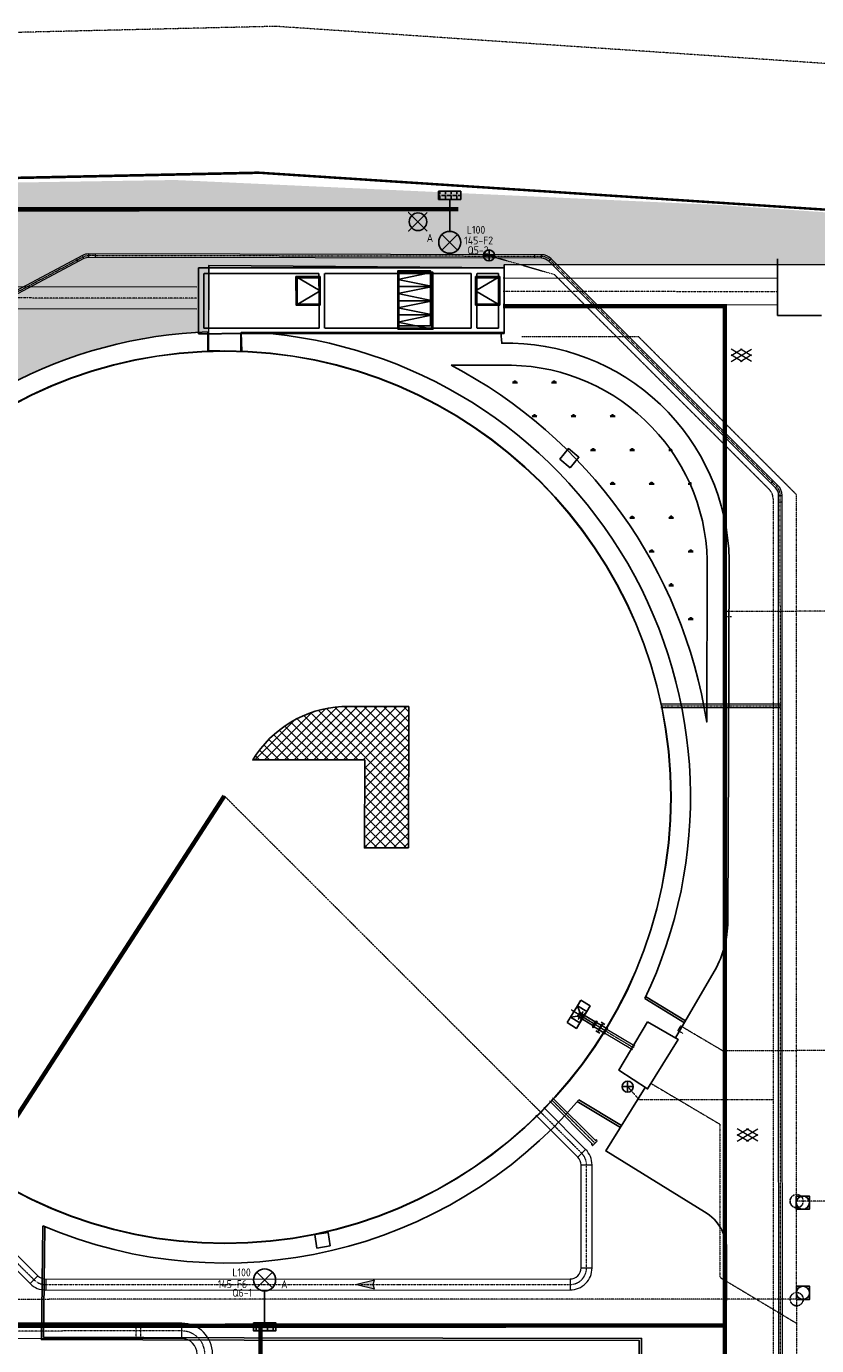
# Model space of a CAD drawing. Header units: metres. Extents: x -270273 to 328371, y -146885 to 591473.
# Tile 322 of 473: x -62144 to -26161, y 452883 to 512927. Entities that reach past the tile are written whole.
import ezdxf
from ezdxf.enums import TextEntityAlignment as Align
from ezdxf.lldxf.tags import DXFTag

# ---------------------------------------------------------------- set-up
doc = ezdxf.new("R2010")
doc.units = ezdxf.units.M
doc.header["$PDMODE"] = 1
for name, pattern in [('DASHED', [19.049999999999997, 12.7, -6.35]), ('GRENS', [1, 0.5, -0.25, 0, -0.25]), ('RI-AWZI_PROCESLEIDING', [18.450000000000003, 6, -1.8, 1.75, -1.8, 1.75, -1.8, 1.75, -1.8]), ('RI-AWZI_SLIBLEIDING', [11, 5, -3, 0, -3]), ('RI-AWZI_TERREINRIOLERING', [19.8, 6, -1.8, 2.4, -1.8, 1.8, -1.8, 2.4, -1.8]), ('STIPPELFIJN', [0.375, 0.25, -0.125]), ('Tauw_HIDDEN3', [2.8, 2, -0.8]), ('Tauw_L_Center3', [4.338, 2.66, -0.556, 0.556, -0.5660000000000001])]:
    doc.linetypes.add(name, pattern=pattern)
doc.layers.get('0').update_dxf_attribs({"color": 151})
for name, color, linetype, lineweight in [('B-CO-BC-BETONVORM-G', 50, 'Continuous', 18), ('B-XX-KG-KADASTRAAL-G', 2, 'GRENS', 18), ('B-XX-RI-AWZI_PROCESLEIDING-G', 30, 'RI-AWZI_PROCESLEIDING', 18), ('B-XX-RI-AWZI_SLIBLEIDING-G', 40, 'RI-AWZI_SLIBLEIDING', 18), ('B-XX-RI-AWZI_TERREINRIOLERING-G', 211, 'RI-AWZI_TERREINRIOLERING', 18), ('B-XX-VH-BETONPLAAT-V', 253, 'Continuous', 18), ('B-XX-VH-VERHARDING-V', 253, 'Continuous', 18)]:
    doc.layers.add(name, color=color, linetype=linetype, lineweight=lineweight)
for name, color, linetype in [('B-ME-IE-VERLICHTING-G', 253, 'Continuous'), ('B-ME-RI-PUT-G', 253, 'Continuous'), ('B-ME-WA-HYDRANT-G', 253, 'Continuous'), ('B-XX-GR-KRUIDEN-G', 98, 'Continuous'), ('B-XX-OG-BEBOUWING-G', 1, 'Continuous'), ('B-XX-VH-KANTVERHARDING-G', 253, 'Continuous'), ('B-XX-VH-KANTVERHARDING-GN', 60, 'STIPPELFIJN'), ('Iv-status-nieuw', 170, 'Continuous'), ('ME_N_D_EB00----drijflaagafvoergoot~-_-----', 135, 'Continuous'), ('ME_N_D_EB00----sparing~-_-----', 135, 'Continuous'), ('ME_N_N_-B00----drijflaagafvoergoot~C_-----', 135, 'Tauw_L_Center3'), ('ZU_N_A_EB00----VLAKLUIK1om~-_-----', 7, 'Continuous'), ('ZU_N_A_EB00----VLAKLUIK~-_-----', 7, 'Continuous'), ('ZU_N_A_EB00--E-BETON~-_-----', 7, 'Continuous'), ('ZU_N_H_EB00--E-BETON~-_-----', 7, 'Tauw_HIDDEN3')]:
    doc.layers.add(name, color=color, linetype=linetype)
doc.layers.add('B-XX-KL-ELEKTRA-G_HDSR', color=190, linetype='HDSR_Elektra', transparency=0.5)
doc.styles.add('BURO-018', font='Isocp.shx', dxfattribs={"height": 360})
doc.styles.get("Standard").update_dxf_attribs({"font": 'iv-font.shx'})
tags = doc.linetypes.add('HDSR_Elektra', pattern='A,25,-2,["E",Standard,S=1.5,R=0,X=0,Y=-0.75],-4', length=31).pattern_tags.tags
tags[6] = DXFTag(74, 10)

# ---------------------------------------------------------------- blocks, each defined once
blk = doc.blocks.new('ASFALT')
at = {"layer": 'B-XX-VH-VERHARDING-V', "color": 251}
for p, q in [((0.04242424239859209, 0.2800000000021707), (-0.4666666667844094, -0.02545454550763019)), ((-0.4666666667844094, 0.0254545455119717), (0.04242424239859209, -0.2799999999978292)), ((0.4666666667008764, -0.02545454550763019), (-0.04242424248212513, 0.2800000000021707)), ((-0.04242424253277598, -0.2799999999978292), (0.4666666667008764, 0.0254545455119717))]:
    blk.add_line(p, q, dxfattribs=at)
for points in [[(0.4666666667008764, -0.2799999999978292), (-0.4666666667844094, 0.2800000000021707)], [(-0.4666666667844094, -0.2799999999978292), (0.4666666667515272, 0.2800000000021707)]]:
    blk.add_lwpolyline(points, dxfattribs=at)
blk = doc.blocks.new('A$C5A8F6FD9')
at = {"layer": 'ZU_N_A_EB00----VLAKLUIK1om~-_-----', "flags": 128}
for points in [[(4279.999999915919, 2154.852378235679), (3219.99999989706, 2154.852378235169), (3219.999999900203, 3414.852378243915), (4279.999999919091, 3414.852378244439), (4279.999999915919, 2154.852378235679)], [(11419.9999999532, 2154.852378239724), (12479.99999991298, 2154.852378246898), (12479.999999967, 3414.852378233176), (11419.99999994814, 3414.8523782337), (11419.9999999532, 2154.852378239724)]]:
    blk.add_lwpolyline(points, dxfattribs=at)
at = {"layer": 'ZU_N_A_EB00----VLAKLUIK~-_-----', "flags": 128}
for points in [[(4299.99999988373, 2134.852378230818), (3199.999999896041, 2134.852378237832), (3199.999999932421, 3434.85237824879), (4299.99999992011, 3434.852378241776)], [(11399.99999992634, 2134.852378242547), (12499.99999991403, 2134.852378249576), (12499.99999993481, 3434.852378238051), (11399.99999994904, 3434.852378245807)]]:
    blk.add_lwpolyline(points, close=True, dxfattribs=at)
for points in [[(3199.999999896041, 2134.852378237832), (4299.99999990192, 2784.85237823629), (3199.999999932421, 3434.85237824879)], [(12499.99999991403, 2134.852378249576), (11399.99999996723, 2784.852378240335), (12499.99999993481, 3434.852378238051)]]:
    blk.add_lwpolyline(points, dxfattribs=at)
at = {"layer": 'ZU_N_A_EB00--E-BETON~-_-----'}
for p, q in [((-1250.000000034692, 834.8523782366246), (-1250.000000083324, 3834.852378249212)), ((-750.0000000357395, 3834.852378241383), (-1250.000000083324, 3834.852378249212)), ((12699.99999991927, 3834.852378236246), (749.9999999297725, 3834.852378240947)), ((12699.99999996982, 834.8523782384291), (12699.99999991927, 3834.852378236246)), ((-750.0000000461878, 834.8523782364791), (-1250.000000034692, 834.8523782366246)), ((749.9999999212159, 834.8523782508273), (12699.99999996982, 834.8523782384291))]:
    blk.add_line(p, q, dxfattribs=at)
at = {"layer": 'ZU_N_H_EB00--E-BETON~-_-----'}
for p, q in [((749.9999999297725, 3834.852378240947), (-750.0000000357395, 3834.852378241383)), ((-1000.000000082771, 1084.852378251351), (-1000.00000004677, 3584.85237823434)), ((-750.0000000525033, 3584.852378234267), (-1000.00000004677, 3584.85237823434)), ((749.9999999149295, 3584.85237824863), (-750.0000000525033, 3584.852378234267)), ((4249.999999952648, 3584.852378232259), (749.9999999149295, 3584.85237824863)), ((4249.999999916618, 1084.852378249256), (4249.999999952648, 3584.852378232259)), ((4499.999999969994, 1084.8523782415), (4499.999999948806, 3584.852378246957)), ((11199.99999993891, 3584.852378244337), (4499.999999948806, 3584.852378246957)), ((11199.99999996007, 1084.85237823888), (11199.99999993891, 3584.852378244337)), ((11449.99999995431, 1084.852378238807), (11449.99999993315, 3584.852378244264)), ((12449.99999996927, 3584.85237823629), (11449.99999993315, 3584.852378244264)), ((12449.99999993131, 1084.852378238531), (12449.99999996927, 3584.85237823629)), ((-750.000000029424, 1084.85237824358), (-1000.000000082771, 1084.852378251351)), ((749.9999999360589, 1084.852378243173), (-750.000000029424, 1084.85237824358)), ((749.9999999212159, 834.8523782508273), (-750.0000000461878, 834.8523782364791)), ((4249.999999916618, 1084.852378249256), (749.9999999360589, 1084.852378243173)), ((4499.999999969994, 1084.8523782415), (11199.99999996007, 1084.85237823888)), ((12449.99999993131, 1084.852378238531), (11449.99999995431, 1084.852378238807))]:
    blk.add_line(p, q, dxfattribs=at)
at = {"layer": 'ZU_N_H_EB00--E-BETON~-_-----', "flags": 128}
for points in [[(4249.999999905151, 2184.8523782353), (3249.999999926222, 2184.852378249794), (3249.999999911, 3384.852378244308), (4249.999999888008, 3384.852378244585), (4249.999999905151, 2184.8523782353)], [(11449.999999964, 2184.852378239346), (12449.99999994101, 2184.852378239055), (12449.99999995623, 3384.852378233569), (11449.99999992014, 3384.852378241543), (11449.999999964, 2184.852378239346)]]:
    blk.add_lwpolyline(points, dxfattribs=at)
blk = doc.blocks.new('zuhydrt1')
for p, q in [((-0.5, 0), (0.5, 0)), ((0, -0.5), (0, 0.5035136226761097))]:
    blk.add_line(p, q)
at = {"color": 15}
blk.add_line((0, -0.5), (0, -0.5), dxfattribs=at)
blk.add_line((0, -0.5), (0, -0.5), dxfattribs=at)
blk.add_circle((0, 0), 0.5)
blk = doc.blocks.new('E00525')
at = {"linetype": 'ByBlock'}
h = blk.add_hatch(dxfattribs=at)
h.set_pattern_fill('ANGLE', color=0, scale=0.18438609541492, style=0)
h.set_pattern_definition([(360, (-37.67331033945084, -34.01927211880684), (5.551115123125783e-17, 1.287936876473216), [0.9366813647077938, -0.3512555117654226]), (90, (-37.67331033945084, -34.01927211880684), (-1.287936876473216, 1.387778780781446e-16), [0.9366813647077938, -0.3512555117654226])])
edge = h.paths.add_edge_path()
edge.add_line((-2.522521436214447, 2.863310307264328), (2.522521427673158, 2.863310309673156))
edge.add_line((2.522521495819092, 2.863310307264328), (2.522521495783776, 1.000000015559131))
edge.add_line((2.522521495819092, 1.000000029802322), (-2.522521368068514, 1.000000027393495))
edge.add_line((-2.522521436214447, 1), (-2.522521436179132, 2.863310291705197))
h = blk.add_hatch(color=0, dxfattribs=at)
edge = h.paths.add_edge_path()
edge.add_line((-2.522521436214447, 2.863310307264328), (2.522521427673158, 2.863310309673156))
edge.add_line((2.522521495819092, 2.863310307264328), (2.522521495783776, 1.000000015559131))
edge.add_line((2.522521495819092, 1.000000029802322), (-2.522521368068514, 1.000000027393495))
edge.add_line((-2.522521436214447, 1), (-2.522521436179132, 2.863310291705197))
at = {"color": 0, "linetype": 'ByBlock'}
for p, q in [((-1.767766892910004, 14.38605433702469), (1.767767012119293, 10.85052046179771)), ((1.767766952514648, 14.38605433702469), (-1.767766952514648, 10.85052043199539)), ((5.960464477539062e-08, 10.0973382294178), (1.192092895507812e-07, 2.863310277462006))]:
    blk.add_line(p, q, dxfattribs=at)
blk.add_lwpolyline([(-2.522521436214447, 2.863310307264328), (2.522521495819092, 2.863310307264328), (2.522521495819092, 1.000000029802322), (-2.522521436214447, 1)], close=True, dxfattribs=at)
blk.add_circle((0, 12.61828738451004), 2.500000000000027, dxfattribs=at)
at = {"color": 0, "linetype": 'ByBlock', "style": 'BURO-018'}
for tag, p in [('E_GKAST', (5.960464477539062e-08, 20.61828738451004)), ('E_GROEP', (5.960464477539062e-08, 17.61828738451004)), ('E_SGROEP', (4.500000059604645, 17.61828738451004)), ('E_ARMCODE', (0, 12.61828738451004)), ('E_SLET', (4.500000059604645, 11.61828738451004))]:
    blk.add_attdef(tag, text='', height=1.8, dxfattribs=at).set_placement(p, align=Align.MIDDLE)
blk = doc.blocks.new('FNZ200')
for p, q in [((-170.0000000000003, 20), (169.9999999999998, 20)), ((-170.0000000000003, 20), (-170.0000000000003, 3)), ((-170.0000000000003, 3), (169.9999999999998, 3)), ((-118.5000000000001, 9.094947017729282e-13), (118.5, -9.094947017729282e-13)), ((-111.0000000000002, 40), (-111.0000000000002, 20)), ((110.9999999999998, 40), (110.9999999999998, 20)), ((169.9999999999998, 20), (169.9999999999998, 3))]:
    blk.add_line(p, q)
blk.add_point((0, 0))
blk = doc.blocks.new('FNW200')
for p, q in [((-170, 25.49999999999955), (170, 25.49999999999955)), ((-170, 5.499999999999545), (-170, 25.49999999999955)), ((170, 5.499999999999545), (-170, 5.499999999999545)), ((-130, 0), (130, 0)), ((170, 25.49999999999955), (170, 5.499999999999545))]:
    blk.add_line(p, q)
blk.add_point((0, 0))
blk = doc.blocks.new('drijflaagafvoergoot top')
blk.add_line((-140.0000000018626, 2.58150976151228e-08), (-140.0000000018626, 2.58150976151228e-08))
at = {"layer": 'ME_N_D_EB00----drijflaagafvoergoot~-_-----'}
for p, q in [((-239.999999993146, 100.0000000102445), (-499.99999998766, 300.0000000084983)), ((1.501757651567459e-08, 300.0000000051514), (-40.00000000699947, 100.0000000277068)), ((-40.00000000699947, 100.0000000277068), (575.2539842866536, 99.99999989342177)), ((575.2539842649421, 110.9999999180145), (575.2539843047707, -111.0000001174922)), ((640.8829512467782, 114.9999998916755), (899.3829512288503, 114.9999999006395)), ((899.382951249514, -170.0000001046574), (899.3829512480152, 169.9999998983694)), ((899.3829512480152, 169.9999998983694), (919.3829512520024, 169.9999998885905)), ((919.3829512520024, 169.9999998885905), (919.3829512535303, -170.0000001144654)), ((919.3829512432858, 114.9999999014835), (1177.882951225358, 114.9999999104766)), ((-239.9999999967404, -99.99999997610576), (-500.0000000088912, -299.9999999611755)), ((-40.00000001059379, -99.99999995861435), (575.2539842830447, -100.0000000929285)), ((-40.00000001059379, -99.99999995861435), (-2.413024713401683, -300.0000000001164)), ((899.3829512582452, -115.0000001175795), (640.882951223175, -115.0000000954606)), ((919.3829512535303, -170.0000001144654), (899.382951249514, -170.0000001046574)), ((1177.882951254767, -115.0000001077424), (919.3829512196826, -115.0000000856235))]:
    blk.add_line(p, q, dxfattribs=at)
for points in [[(-500.0000000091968, 600.000000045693), (-499.99999998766, 300.0000000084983), (1.501757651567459e-08, 300.0000000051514), (-6.490154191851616e-09, 600.000000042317)], [(-499.99999998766, 300.0000000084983), (-500.0000000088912, -299.9999999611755), (-6.199115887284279e-09, -299.9999999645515), (1.501757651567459e-08, 300.0000000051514)], [(-239.999999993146, 100.0000000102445), (-239.9999999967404, -99.99999997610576), (-40.00000001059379, -99.99999995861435), (-40.00000000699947, 100.0000000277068)], [(-499.9999999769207, -599.9999999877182), (-500.0000000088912, -299.9999999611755), (-6.199115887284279e-09, -299.9999999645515), (2.575688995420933e-08, -599.9999999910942)]]:
    blk.add_lwpolyline(points, close=True, dxfattribs=at)
blk.add_circle((-140.0000000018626, 2.58150976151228e-08), 100.0000000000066, dxfattribs=at)
blk.add_point((909.3829512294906, -8.716597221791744e-08), dxfattribs=at)
at = {"layer": 'ME_N_D_EB00----sparing~-_-----'}
for p, q in [((815.3829512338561, 224.9999999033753), (1015.382951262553, 224.9999998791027)), ((815.3829512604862, -225.0000001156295), (1015.382951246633, -225.0000000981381))]:
    blk.add_line(p, q, dxfattribs=at)
at = {"layer": 'ME_N_N_-B00----drijflaagafvoergoot~C_-----'}
for p, q in [((-648.6578470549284, 1.656007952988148e-08), (1203.313179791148, -1.151347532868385e-07)), ((-139.9999999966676, 216.9303563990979), (-140.0000000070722, -216.9303563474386))]:
    blk.add_line(p, q, dxfattribs=at)
at = {"layer": 'ME_N_D_EB00----drijflaagafvoergoot~-_-----'}
for name, p, rotation in [('FNZ200', (615.3829512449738, -9.743962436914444e-08), 90), ('FNW200', (615.3829512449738, -9.743962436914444e-08), 270), ('FNW200', (1203.382951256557, -1.186563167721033e-07), 90)]:
    blk.add_blockref(name, p, dxfattribs=dict(at, rotation=rotation))
blk = doc.blocks.new('zustrmr')
at = {"color": 0}
blk.add_line((1, 0.2400001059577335), (0, 0), dxfattribs=at)
for p, q in [((0, 0), (1, -0.2399998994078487)), ((0.9199999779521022, 0), (1, 0.2400001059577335)), ((1, -0.2399998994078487), (0.9199999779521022, 0))]:
    blk.add_line(p, q)
for points in [[(0, 0), (1, 0.2400001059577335), (0.9199999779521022, 0)], [(0, 0), (1, -0.2399998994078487), (0.9199999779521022, 0)]]:
    blk.add_solid(points, dxfattribs=at)

msp = doc.modelspace()

# ---------------------------------------------------------------- hatches: boundary and pattern name
at = {"layer": 'B-XX-GR-KRUIDEN-G'}
h = msp.add_hatch(dxfattribs=at)
h.set_pattern_fill('SWAMP', color=256, scale=200, angle=-97.45749169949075, style=0)
h.set_pattern_definition([(0.01238424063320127, (-169787.0595620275, 422764.2241633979), (2539.049028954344, 4399.948907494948), [635.0000000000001, -4445.000000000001]), (90.01238424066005, (-169469.5595694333, 422764.2927898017), (-2540.950852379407, 4398.850886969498), [317.4999999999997, -8481.31999999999]), (90.01238424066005, (-169390.1835712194, 422764.3099464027), (-2540.950852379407, 4398.850886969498), [253.9999999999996, -8544.81999999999]), (90.01238424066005, (-169548.9355676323, 422764.2756329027), (-2540.950852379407, 4398.850886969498), [253.9999999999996, -8544.81999999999]), (60.01238424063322, (-169310.8095732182, 422764.3271028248), (-2540.943014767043, 4398.855414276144), [203.2, -4876.799999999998]), (120.0123842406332, (-169628.3095657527, 422764.2584764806), (-5079.992043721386, -1.093493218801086), [203.2, -4876.799999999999])])
edge = h.paths.add_edge_path()
edge.add_line((36170.94723890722, 467983.6184151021), (38807.23304910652, 461086.9411572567))
edge.add_line((38807.23304906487, 461086.9411573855), (38810.36242278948, 446608.8710755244))
edge.add_line((38810.3624226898, 446608.871075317), (36139.87863974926, 446617.0471326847))
edge.add_line((36139.87863980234, 446617.047132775), (36139.38631151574, 448894.8075424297))
edge.add_arc((26136.18173389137, 449088.8049301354), 10005.08554730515, -1.11102779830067, 90.28114677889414)
edge.add_line((26087.08760675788, 459093.770026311), (-20270.51535558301, 459143.9755043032))
edge.add_arc((-20265.53716805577, 463740.6221771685), 4596.649368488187, -137.9370366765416, -90.06205154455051, ccw=False)
edge.add_arc((-19672.55065602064, 464275.7307481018), 5395.38223125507, 181.6170689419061, 222.0629633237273, ccw=False)
edge.add_line((-25065.78419022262, 464123.4761338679), (-24911.48920627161, 502084.5462004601))
edge.add_line((-24911.48920626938, 502084.5462004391), (-40389.59604465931, 502066.3385709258))
edge.add_line((-40389.5960445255, 502066.3385708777), (-40389.56794678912, 501936.3441741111))
edge.add_line((-40389.56794688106, 501936.3441741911), (-53833.13093728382, 502045.9770113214))
edge.add_line((-53833.13093723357, 502045.9770111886), (-53832.47926138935, 499030.9938360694))
edge.add_arc((-53104.96681760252, 477843.0609733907), 21200.41917875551, 91.9665449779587, 195.541667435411)
edge.add_line((-73530.2107655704, 472162.6399483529), (-85297.54906490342, 472187.7090946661))
edge.add_arc((-105694.949947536, 477855.2396373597), 21170.14088801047, -15.52824643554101, -5.12163447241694)
edge.add_line((-84609.33235938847, 475965.3729371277), (-84426.19738995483, 476009.7958698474))
edge.add_line((-84426.19738987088, 476009.7958697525), (-84404.1655589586, 479488.601588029))
edge.add_line((-84404.16555905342, 479488.6015881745), (-84592.44236162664, 479546.1088815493))
edge.add_arc((-105694.9499413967, 477855.2396367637), 21170.14088188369, 4.581120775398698, 40.16416305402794)
edge.add_line((-89516.73684558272, 491509.5534602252), (-88685.44054015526, 492457.8708256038))
edge.add_line((-88685.44054016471, 492457.8708255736), (-91129.86769643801, 494858.1815119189))
edge.add_line((-91129.86769638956, 494858.1815119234), (-91980.78461362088, 493982.7482578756))
edge.add_arc((-105694.9499408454, 477855.2396375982), 21170.14088095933, 49.62353804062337, 84.87836552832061)
edge.add_line((-103805.0832415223, 498940.8572187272), (-103849.5061743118, 499123.9921882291))
edge.add_line((-103849.5061742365, 499123.9921882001), (-107328.3118926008, 499146.0240191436))
edge.add_line((-107328.3118926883, 499146.0240191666), (-107385.8191861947, 498957.74721644))
edge.add_arc((-105694.9499411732, 477855.2396368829), 21170.14088165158, 94.5811207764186, 174.6931623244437)
edge.add_line((-126774.3485619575, 479813.2536147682), (-126963.3386385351, 479758.1356125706))
edge.add_line((-126963.3386384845, 479758.1356125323), (-126970.871311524, 478568.7335190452))
edge.add_line((-126970.8713115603, 478568.7335190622), (-131112.6748876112, 478567.8382857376))
edge.add_arc((-151816.1218418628, 482872.4158289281), 21146.20778322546, -11.74536935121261, -5.3448393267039)
edge.add_line((-130761.8555578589, 480902.6506520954), (-130187.6683767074, 481039.2302519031))
edge.add_line((-130187.6683767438, 481039.2302518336), (-130188.4691416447, 484743.9744947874))
edge.add_line((-130188.4691415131, 484743.9744947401), (-130763.9198772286, 484864.122643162))
edge.add_arc((-151816.121842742, 482872.4158272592), 21146.20778378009, 5.404552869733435, 40.29433511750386)
edge.add_line((-135687.2266801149, 496547.9722864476), (-133699.5969748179, 498565.1979955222))
edge.add_line((-133699.5969748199, 498565.1979955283), (-136154.7735519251, 501065.7067726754))
edge.add_line((-136154.7735519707, 501065.7067728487), (-138168.0434587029, 499024.569245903))
edge.add_arc((-151816.1218417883, 482872.4158274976), 21146.2077830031, 49.80320678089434, 84.65516067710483)
edge.add_line((-149846.3566663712, 503926.6821113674), (-149982.9362661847, 504500.8692926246))
edge.add_line((-149982.9362662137, 504500.8692926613), (-153687.680509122, 504500.068527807))
edge.add_line((-153687.6805091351, 504500.0685276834), (-153807.8286574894, 503924.6177920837))
edge.add_arc((-151816.1218417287, 482872.4158275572), 21146.20778286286, 95.40455286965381, 174.6153484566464)
edge.add_line((-172869.0143430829, 484856.8101742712), (-173444.5806607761, 484736.4292439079))
edge.add_line((-173444.5806606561, 484736.4292439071), (-173443.9372566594, 481031.717856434))
edge.add_line((-173443.9372567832, 481031.7178565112), (-172869.7026701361, 480895.3377051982))
edge.add_arc((-151816.1218426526, 482872.4158273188), 21146.20778196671, 185.3647406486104, 210.81018618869)
edge.add_line((-169977.9410250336, 472041.4219882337), (-173156.5235724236, 469766.6194667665))
edge.add_line((-173156.52357243, 469766.6194666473), (-173318.7735621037, 469986.915600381))
edge.add_line((-173318.7735621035, 469986.9156005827), (-183515.6316391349, 470032.0264153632))
edge.add_line((-183515.6316391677, 470032.0264153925), (-178966.2174495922, 504414.1055896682))
edge.add_line((-178966.2174495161, 504414.1055896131), (-138029.0907693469, 505121.8380196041))
edge.add_line((-138029.0907693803, 505121.8380195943), (-125211.8682455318, 505143.4660407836))
edge.add_line((-125211.8682455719, 505143.4660408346), (-121440.4627710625, 504962.4418791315))
edge.add_line((-121440.4627710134, 504962.4418790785), (-88409.97798820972, 505411.5781525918))
edge.add_line((-88409.9779882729, 505411.5781525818), (-55380.49928736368, 505934.7039480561))
edge.add_line((-55380.49928727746, 505934.7039480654), (-30572.42299928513, 504796.2190405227))
edge.add_line((-30572.42299927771, 504796.2190404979), (7219.675432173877, 502185.073583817))
edge.add_line((7219.675432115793, 502185.0735837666), (36199.67422470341, 500183.6794271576))
edge.add_line((36199.6742246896, 500183.6794274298), (36170.94723885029, 467983.6184152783))
h.paths.add_polyline_path([(-84127.61670136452, 501450.8826554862), (-82224.82952722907, 503264.2573403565), (-80386.39663596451, 501456.35808067), (-80382.34108832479, 499652.5699511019), (-82305.74124570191, 499659.2658369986)], flags=16)
h = msp.add_hatch(dxfattribs=at)
h.set_pattern_fill('SWAMP', color=256, scale=69.99999999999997, angle=-97.45749169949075, style=0)
h.set_pattern_definition([(0.01238424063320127, (-169787.0595620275, 422764.2241633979), (888.6671601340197, 1539.982117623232), [222.2500000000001, -1555.75]), (90.01238424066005, (-169675.9345646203, 422764.2481826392), (-889.3327983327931, 1539.597810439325), [111.1249999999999, -2968.461999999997]), (90.01238424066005, (-169648.1529652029, 422764.2541874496), (-889.3327983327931, 1539.597810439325), [88.8999999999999, -2990.686999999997]), (90.01238424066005, (-169703.7161639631, 422764.2421777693), (-889.3327983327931, 1539.597810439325), [88.8999999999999, -2990.686999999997]), (60.01238424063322, (-169620.3720659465, 422764.2601922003), (-889.3300551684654, 1539.599394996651), [71.11999999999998, -1706.88]), (120.0123842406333, (-169731.4970633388, 422764.2361730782), (-1777.997215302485, -0.3827226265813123), [71.11999999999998, -1706.88])])
edge = h.paths.add_edge_path()
edge.add_line((-42807.4548407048, 497503.4608298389), (-40501.19675386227, 497503.2898573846))
edge.add_arc((-40501.92133234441, 487729.4063501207), 9773.88353433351, 48.14846178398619, 89.99575242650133, ccw=False)
edge.add_arc((-39675.48056226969, 488652.0584236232), 8535.218448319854, -0.12941083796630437, 48.14846178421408, ccw=False)
edge.add_line((-31140.28388507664, 488632.7804097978), (-31166.85257605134, 481260.5379551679))
edge.add_arc((-53087.31580229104, 477843.7076223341), 22185.16255463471, 8.85962827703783, 62.39544460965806)
h.paths.add_polyline_path([(-33618.89965751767, 488722.4859579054), (-32256.99492746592, 488722.7803276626), (-32257.12461492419, 489322.7803136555), (-33619.02934499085, 489322.4859438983)], flags=24)
at = {"layer": 'Iv-status-nieuw', "true_color": 0x636466}
h = msp.add_hatch(dxfattribs=at)
h.set_pattern_fill('ANSI37', color=251, scale=100)
h.set_pattern_definition([(45, (0, 442828.0485993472), (-224.5064030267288, 224.5064030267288), []), (135, (0, 442828.0485993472), (-224.5064030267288, -224.5064030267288), [])])
edge = h.paths.add_edge_path()
edge.add_line((-44744.92311108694, 475536.8479460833), (-46751.37398017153, 475532.8981822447))
edge.add_line((-46751.37398017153, 475532.8981822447), (-46739.66257703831, 479537.7069275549))
edge.add_line((-46739.66257703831, 479537.7069275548), (-51832.61661819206, 479539.4638594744))
edge.add_arc((-47491.92175523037, 476897.1468449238), 5081.679948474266, 93.19933340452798, 148.6698150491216, ccw=False)
edge.add_line((-47775.5297482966, 481970.9065559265), (-44734.40317725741, 481968.182417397))
edge.add_line((-44734.40317725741, 481968.182417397), (-44744.92311108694, 475536.8479460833))

# ---------------------------------------------------------------- linework, layer by layer
at = {"layer": 'B-CO-BC-BETONVORM-G', "linetype": 'Continuous'}
for p, q in [((-37034.83783534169, 461460.498705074), (-36681.39445114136, 461814.1620679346)), ((-36888.28123904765, 461106.9748605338), (-36388.28125841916, 461107.1143784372)), ((-36886.9725574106, 456416.9671953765), (-36386.97257678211, 456417.1067133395)), ((-61618.78979589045, 456056.5127188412), (-61972.24451853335, 455702.860687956)), ((-61265.1955550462, 455910.1647693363), (-61265.05603694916, 455410.1647887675)), ((-37386.83301979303, 455916.8276966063), (-37386.69350163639, 455416.8277161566))]:
    msp.add_line(p, q, dxfattribs=at)
at = {"layer": 'B-CO-BC-BETONVORM-G'}
for points in [[(-27938.23137566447, 501444.5978940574), (-40437.19136190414, 501465.9211916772)], [(-54387.10212734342, 501051.5685346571), (-80308.49429160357, 501095.790578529)], [(-27937.97200022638, 500244.5957053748), (-40436.93198661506, 500265.9190028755)], [(-54386.88598102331, 500051.566710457), (-80308.27814535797, 500095.7887545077)]]:
    msp.add_lwpolyline(points, dxfattribs=at)
for points in [[(-76945.71162331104, 470143.2842449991), (-76127.96375352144, 470143.4937358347, -0.1989123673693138), (-75420.77527216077, 469850.7978369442), (-61618.78979589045, 456056.5127188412, 0.198912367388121), (-61265.1955550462, 455910.1647693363), (-37386.83301979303, 455916.8276966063, 0.4142135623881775), (-36886.9725574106, 456416.9671953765), (-36888.28123904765, 461106.9748605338, 0.1989206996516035), (-37034.83783534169, 461460.498705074), (-38940.62492583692, 463365.10039632)], [(-76945.60354620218, 469643.2655654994), (-76127.8242354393, 469643.4937553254, -0.1989123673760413), (-75774.22999483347, 469497.1458059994), (-61972.24451853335, 455702.860687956, 0.1989123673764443), (-61265.05603694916, 455410.1647887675), (-37386.69350163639, 455416.8277161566, 0.4142135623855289), (-36386.97257678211, 456417.1067133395), (-36388.28125841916, 461107.1143784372, 0.1989206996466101), (-36681.39445114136, 461814.1620679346), (-38587.18156607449, 463718.7637834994)]]:
    msp.add_lwpolyline(points, format="xyb", dxfattribs=at)
at = {"layer": 'B-ME-IE-VERLICHTING-G'}
msp.add_lwpolyline([(-43889.93526235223, 504458.6790912), (-44738.27325083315, 503610.7756194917), (-44314.10425651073, 504034.7273550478), (-44738.05599203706, 504458.8963492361), (-43890.1525208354, 503610.5583608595)], dxfattribs=at)
msp.add_circle((-44314.10425646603, 504034.7273550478), 399.8079595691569, dxfattribs=at)
at = {"layer": 'B-ME-RI-PUT-G'}
for points in [[(-37376.66834254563, 492839.9829301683), (-36983.67728061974, 493319.5224161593), (-37460.38956050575, 493710.195975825), (-37853.38062234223, 493230.6564899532), (-37376.66834254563, 492839.9829301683)], [(-48303.72123855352, 457423.2252830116), (-48403.02573129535, 458035.221713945), (-49015.9750483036, 457935.7617279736), (-48916.67062079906, 457323.7662948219), (-48303.72123855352, 457423.2252830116)]]:
    msp.add_lwpolyline(points, dxfattribs=at)
for points in [[(-27085.8011777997, 459088.6117211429), (-26485.8011919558, 459088.741408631), (-26485.93087938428, 459688.7413946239), (-27085.93086530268, 459688.6117071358)], [(-27083.83381181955, 454981.6170620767), (-26483.83382594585, 454981.7467495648), (-26483.96351343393, 455581.7467355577), (-27083.96349933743, 455581.6170481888)]]:
    msp.add_lwpolyline(points, close=True, dxfattribs=at)
for centre in [(-26785.8660287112, 459388.6765580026), (-26783.89866277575, 455281.6818986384)]:
    msp.add_circle(centre, 300.0000000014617, dxfattribs=at)
at = {"layer": 'B-XX-KG-KADASTRAAL-G', "ltscale": 0.8}
msp.add_lwpolyline([(-130677.9589112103, 379891.208010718), (-117630.39391388, 379417.5318177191), (-97699.81718379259, 379416.0542822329), (-65070.68399819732, 380658.496106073), (-39535.1686411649, 382011.4776831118), (-36927.93942499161, 383394.811123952), (-29491.70897655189, 383722.6132927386), (-29491.70897658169, 383722.6132927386), (-24451.43642063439, 383769.0844507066), (-24451.43642063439, 383769.0844507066), (-16060.80996362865, 384072.8922690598), (-14069.11839991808, 383559.1499869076), (-13630.59623330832, 383857.4476961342), (-12850.68207421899, 383930.9125908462), (41162.80203469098, 387408.4891301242), (73551.2990885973, 389211.7676623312), (81424.51234695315, 451593.4566513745), (44614.24045357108, 459198.025390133), (45097.02836495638, 508232.8920616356), (959.0206914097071, 511436.2300270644), (959.0206913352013, 511436.2300262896), (782.134325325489, 509443.6198534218), (-50800.41037808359, 512926.7489395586), (-187973.8804867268, 509712.4139040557)], dxfattribs=at)
at = {"layer": 'B-XX-KL-ELEKTRA-G_HDSR', "linetype": 'DASHED', "const_width": 199.9999999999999}
for points in [[(-42479.8504589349, 504604.4466371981), (-157526.60207735, 504579.5797675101)], [(-30345.97169393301, 498061.8062574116), (-30346.43425327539, 500198.0207066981), (-40436.92352557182, 500195.8396900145)], [(-30345.97169393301, 498061.8062574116), (-30345.97169393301, 498061.8062574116), (-30335.83798320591, 451261.8073537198), (-24820.03304825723, 451263.0021226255)], [(-53130.81854330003, 477899.9492319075), (-64175.89904163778, 460852.1174598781), (-64174.37167024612, 453786.7387418)], [(-30336.38629885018, 453794.0653825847), (-76427.16442264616, 453784.0857524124), (-76431.04687292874, 471746.2699492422), (-77340.27457857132, 471746.0730722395)], [(-51481.69368344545, 451982.1593627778), (-51482.08500824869, 453789.4868907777)]]:
    msp.add_lwpolyline(points, dxfattribs=at)
at = {"layer": 'B-XX-OG-BEBOUWING-G'}
for p, q in [((-27937.86954857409, 499770.5995980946), (-27938.42590729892, 502344.599542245)), ((-27937.86954857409, 499770.5995980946), (-25937.86959527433, 499771.0318892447)), ((-35160.20564214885, 465417.5830126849), (-33867.23311366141, 467621.4085593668)), ((-32468.11910748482, 466822.1042041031), (-33867.23311366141, 467621.4085593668)), ((-33856.07950085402, 464563.0919314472), (-32468.11910748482, 466822.1042041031)), ((-35160.20564214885, 465417.5830126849), (-33856.07950085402, 464563.0919314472))]:
    msp.add_line(p, q, dxfattribs=at)
at = {"layer": 'B-XX-OG-BEBOUWING-G', "flags": 128}
for points in [[(-45236.72322829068, 499299.5785657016), (-43736.7232631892, 499299.9027843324), (-43737.26362784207, 501799.9027259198), (-45237.26359258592, 501799.5785072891), (-45236.72322829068, 499299.5785657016)], [(-45236.72322829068, 499299.5785657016), (-43736.7232631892, 499299.9027843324), (-43737.26362784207, 501799.9027259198), (-45237.26359258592, 501799.5785072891), (-45236.72322829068, 499299.5785657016)], [(-43632.61601796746, 501736.1342938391), (-45228.60890309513, 501411.5889987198), (-43632.47587057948, 501087.7337161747), (-45228.53882935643, 501087.3887099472), (-43632.47587057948, 501087.7337161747), (-45228.46874785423, 500763.1884802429), (-43632.33572310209, 500439.3331386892), (-45228.39867414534, 500438.9881915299), (-43632.33572310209, 500439.3331386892), (-45228.32860043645, 500114.7879025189), (-43632.19557568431, 499790.9325610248), (-45228.25852669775, 499790.5876137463), (-43632.19557568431, 499790.9325610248), (-45228.18844564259, 499466.3873239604), (-43632.05542081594, 499142.5319824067)], [(-43652.56249427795, 501716.1792008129), (-45208.72387635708, 501715.8428103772), (-45208.17190302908, 499162.1421291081), (-43652.01052123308, 499162.4784595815), (-43652.56249427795, 501716.1792008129)], [(-45178.25219251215, 499192.0747390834), (-43681.9431642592, 499192.3982044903), (-43682.48220512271, 501686.2465307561), (-45178.79122556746, 501685.9231245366), (-45178.25219251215, 499192.0747390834)], [(-45178.25219251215, 499192.0747390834), (-43681.9431642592, 499192.3982044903), (-43682.48220512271, 501686.2465307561), (-45178.79122556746, 501685.9231245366), (-45178.25219251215, 499192.0747390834)]]:
    msp.add_lwpolyline(points, dxfattribs=at)
msp.add_lwpolyline([(-45228.1183719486, 499142.1870352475), (-43632.05542081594, 499142.5319824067), (-43632.61601796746, 501736.1342938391), (-45228.67897677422, 501735.7892877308)], close=True, dxfattribs=at)
at = {"layer": 'B-XX-OG-BEBOUWING-G'}
for points in [[(-53888.54994617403, 498990.816662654), (-53884.8977176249, 498141.1471728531)], [(-52373.16432012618, 498142.954132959), (-52379.21310953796, 498991.1428994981)], [(-33867.23311366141, 467621.4085593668), (-35160.20564214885, 465417.5830126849), (-33856.07950085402, 464563.0919314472), (-32468.14689849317, 466822.0589722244), (-33867.23311366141, 467621.4085593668)]]:
    msp.add_lwpolyline(points, dxfattribs=at)
for radius in [20313.10836241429, 20300.6012540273]:
    msp.add_circle((-53104.76779432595, 477843.0248793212), radius, dxfattribs=at)
at = {"layer": 'B-XX-RI-AWZI_PROCESLEIDING-G'}
for points in [[(-27938.10168801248, 500844.5967997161), (-40437.06167432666, 500865.9200972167)], [(-54386.99405421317, 500551.5676225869), (-80308.38621838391, 500595.7896664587)], [(-64168.77998781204, 460863.0848125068), (-53130.82046560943, 477899.9110894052)], [(-38762.81504246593, 463540.8445631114), (-53130.82046529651, 477899.9110896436)]]:
    msp.add_lwpolyline(points, dxfattribs=at)
msp.add_lwpolyline([(-76945.65758278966, 469893.2655601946), (-76127.89399453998, 469893.4937458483, -0.1989123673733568), (-75597.50263345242, 469673.9718213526), (-61795.5171572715, 455879.6867033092, 0.1989123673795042), (-61265.12579604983, 455660.1647790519), (-37386.76326079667, 455666.8277063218, 0.4142135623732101), (-36636.97256706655, 456417.0369543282), (-36638.28124883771, 461107.0446193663, 0.1989206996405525), (-36858.11614334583, 461637.3303864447), (-38762.81504245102, 463540.8445631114)], format="xyb", dxfattribs=at)
at = {"layer": 'B-XX-RI-AWZI_SLIBLEIDING-G', "linetype": 'Continuous'}
for p, q in [((-59294.05054603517, 502411.5552067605), (-59293.76152139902, 502571.5549456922)), ((-58994.05103552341, 502411.0132855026), (-58993.76201084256, 502571.0130244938)), ((-59785.23628431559, 502214.3767946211), (-59860.39569367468, 502355.6250270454)), ((-59520.39584827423, 502355.3006872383), (-59595.55525772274, 502496.5489197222)), ((-38992.58519417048, 502374.8824924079), (-38992.29616953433, 502534.88223128)), ((-38692.58568362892, 502374.3405712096), (-38692.29665890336, 502534.3403101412)), ((-38354.14710886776, 502233.8581825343), (-38241.04522593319, 502347.0304586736)), ((-38141.94909109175, 502021.792152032), (-38028.84720808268, 502134.9644281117)), ((-28247.96819919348, 492133.9653116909), (-28134.86631625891, 492247.137587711)), ((-28035.77018162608, 491921.8992813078), (-27922.66829864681, 492035.0715572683)), ((-27895.0758536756, 491582.5317792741), (-27735.07586140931, 491582.5815547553)), ((-27894.98252475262, 491282.5317938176), (-27734.98253251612, 491282.5815692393)), ((-55067.46322022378, 453199.2894533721), (-55067.65854561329, 453899.2894261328))]:
    msp.add_line(p, q, dxfattribs=at)
at = {"layer": 'B-XX-RI-AWZI_SLIBLEIDING-G'}
for p, q in [((-57137.20660229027, 453198.7119201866), (-57137.3579043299, 453898.7119051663)), ((-56932.36177188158, 453198.7690791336), (-56932.51307375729, 453898.7690642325))]:
    msp.add_line(p, q, dxfattribs=at)
at = {"layer": 'B-XX-RI-AWZI_SLIBLEIDING-G', "linetype": 'Continuous'}
for points in [[(-77819.61929993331, 423466.3862382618), (-77825.17951411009, 427860.7417934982, -0.4142135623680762), (-77345.78724588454, 428341.3487567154), (-28354.81035539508, 428403.3374420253, 0.4139341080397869), (-27715.62018285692, 429043.5360314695), (-27735.07586140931, 491582.5815547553, 0.1989123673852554), (-27922.66829864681, 492035.0715572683), (-38241.04522593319, 502347.0304586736, 0.1983621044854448), (-38692.29665890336, 502534.3403101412), (-59293.76152139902, 502571.5549456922, 0.1233219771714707), (-59595.55525772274, 502496.5489197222), (-84537.02822563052, 489224.9748612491)], [(-77979.61917197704, 423466.1837890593), (-77985.17938604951, 427860.5393443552, -0.4142135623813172), (-77345.98969496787, 428501.3486287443), (-28355.0128043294, 428563.3373140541, 0.4139341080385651), (-27875.62017516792, 429043.4862560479), (-27895.0758536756, 491582.5317792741, 0.1989123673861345), (-28035.77018162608, 491921.8992813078), (-38354.14710886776, 502233.8581825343, 0.1983621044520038), (-38692.58568362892, 502374.3405712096), (-59294.05054603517, 502411.5552067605, 0.1233219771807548), (-59520.39584827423, 502355.3006872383), (-84461.86881618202, 489083.7266287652)], [(-53667.12512257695, 451987.822727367), (-53667.26794922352, 452499.6801312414, 0.4142135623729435), (-55067.65854561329, 453899.2894261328), (-63486.36751838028, 453896.9403016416, -0.1989123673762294), (-63981.39945553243, 454101.8274309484), (-72093.66662028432, 462209.5686263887, 0.198912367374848), (-73083.7304944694, 462619.3428850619), (-75543.5647636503, 462618.6565022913), (-76944.08512212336, 462618.2657064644)], [(-54367.12509541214, 451987.6274019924), (-54367.2679220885, 452499.4848059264, 0.4142135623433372), (-55067.46322022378, 453199.2894533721), (-63486.17219300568, 453196.9403288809, -0.1989123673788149), (-64476.23606713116, 453606.7145874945), (-72588.50323194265, 461714.4557829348, 0.1989123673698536), (-73083.5351690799, 461919.34291248), (-75543.36943809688, 461918.6565296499), (-76943.93382017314, 461918.2657214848)]]:
    msp.add_lwpolyline(points, format="xyb", dxfattribs=at)
at = {"layer": 'B-XX-RI-AWZI_SLIBLEIDING-G'}
for points in [[(-77899.61923606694, 423466.2850137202), (-77905.1794500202, 427860.6405690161, -0.4142135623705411), (-77345.8884703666, 428421.3486928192), (-28354.91157987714, 428483.3373780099, 0.41393410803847), (-27795.62017893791, 429043.5111437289), (-27815.07585757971, 491582.5566669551, 0.1989123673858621), (-27979.21924002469, 491978.4854191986), (-38297.59616731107, 502290.4443206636, 0.1983621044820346), (-38692.44117125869, 502454.3404406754), (-59293.90603375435, 502491.555076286, 0.1233219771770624), (-59557.97555303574, 502425.9248034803), (-84499.44852088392, 489154.3507450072)], [(-54017.12510889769, 451987.7250647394), (-54017.26793575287, 452499.582468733, 0.4142135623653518), (-55067.56088273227, 453549.2894397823), (-63486.26985576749, 453546.9403152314, -0.1989123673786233), (-64228.8177613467, 453854.2710091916), (-72341.08492609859, 461962.0122046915, 0.198912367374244), (-73083.63283164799, 462269.3428987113), (-75543.46710088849, 462268.6565160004), (-76944.00947125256, 462268.265713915)]]:
    msp.add_lwpolyline(points, format="xyb", dxfattribs=at)
at = {"layer": 'B-XX-RI-AWZI_SLIBLEIDING-G', "linetype": 'Continuous'}
for points in [[(-33250.47181147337, 482086.0960021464), (-27812.12206809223, 482087.7878547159)], [(-33250.42203605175, 481926.0960100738), (-27812.07229264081, 481927.7878623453)]]:
    msp.add_lwpolyline(points, dxfattribs=at)
at = {"layer": 'B-XX-RI-AWZI_SLIBLEIDING-G'}
msp.add_lwpolyline([(-33250.44692379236, 482006.0960060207), (-27812.09718029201, 482007.7878585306)], dxfattribs=at)
at = {"layer": 'B-XX-RI-AWZI_TERREINRIOLERING-G'}
for p, q in [((-36431.04950214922, 462058.7894965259), (-36360.31682965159, 461988.1008195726)), ((-36360.3168296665, 461988.1008196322), (-36148.25079903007, 462200.2988372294)), ((-36218.9834716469, 462270.9875140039), (-36148.25079903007, 462200.2988372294))]:
    msp.add_line(p, q, dxfattribs=at)
for points in [[(-41076.85357619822, 502500.6931137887), (-38113.86034546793, 501640.2774259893), (-28309.0280264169, 491841.5437069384, -0.1989370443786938), (-28144.88462990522, 491445.5617822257), (-28131.62877093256, 430117.2343066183)], [(-38251.72703802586, 464090.4006427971), (-36289.65015055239, 462129.5441669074, -0.1989123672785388)]]:
    msp.add_lwpolyline(points, format="xyb", dxfattribs=at)
for points in [[(-27076.38602915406, 486309.5736200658), (-27077.53268700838, 491614.5937614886), (-34269.93472836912, 498802.5221328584), (-39581.02763070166, 498801.37416248)], [(-30034.4890049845, 486058.6346680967), (-30284.48899903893, 486058.5806317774), (-30284.54303571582, 486308.5806258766), (-27076.38602915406, 486309.5736200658)], [(-27070.71441337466, 459458.0681670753), (-27076.51825292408, 486309.5735790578)], [(-25234.48911702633, 486059.6721675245), (-24984.48912277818, 486059.7262039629), (-24984.54315923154, 486309.7261980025), (-27076.38602915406, 486309.5736200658)], [(-35761.54331167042, 467202.6168100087), (-34493.20546495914, 466440.3293644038)], [(-32259.55991919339, 467095.0145031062), (-32474.76076027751, 467222.2489244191), (-32347.52633881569, 467437.4497654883)], [(-32347.52633881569, 467437.4497654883), (-30438.10590232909, 466308.5322239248)], [(-30438.10590232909, 466308.5322239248), (-27072.06311330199, 466309.574087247)], [(-25230.16620095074, 466059.6726347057), (-24980.1662067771, 466059.7266710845), (-24980.22024311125, 466309.7266653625), (-27072.06311330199, 466309.574087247)], [(-33711.90413025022, 464823.2638579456), (-30571.47283419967, 462966.5287415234), (-30569.96611303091, 455995.6725757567)], [(-34765.96306070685, 464668.657920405), (-34244.7071646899, 464078.5008171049), (-28138.96964065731, 464079.8205464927)], [(23648.7919229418, 459469.031312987), (-27070.71441337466, 459458.0681670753)], [(-27065.92625646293, 437305.6260139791), (-27070.71441337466, 459458.0681670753)], [(-30569.96611307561, 455995.6725756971), (-27069.51228845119, 453896.4291349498)], [(-27069.7500488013, 454996.4291092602), (-78127.43533723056, 454985.3932060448)]]:
    msp.add_lwpolyline(points, dxfattribs=at)
at = {"layer": 'B-XX-RI-AWZI_TERREINRIOLERING-G', "linetype": 'Continuous'}
for points in [[(-35710.0299128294, 467288.3277761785), (-34441.69206598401, 466526.0403305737)], [(-35813.05671066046, 467116.9058437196), (-34544.71886388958, 466354.6183980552)]]:
    msp.add_lwpolyline(points, dxfattribs=at)
for points in [[(-38181.03836134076, 464161.1333154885), (-36218.96147362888, 462200.2768391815, -0.1989123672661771)], [(-38322.41571485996, 464019.6679702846), (-36360.33882747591, 462058.8114942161, -0.1989123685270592)]]:
    msp.add_lwpolyline(points, format="xyb", dxfattribs=at)
at = {"layer": 'B-XX-RI-AWZI_TERREINRIOLERING-G', "lineweight": -3}
for centre in [(-27070.71441337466, 459458.0681670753), (-27069.7500488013, 454996.429109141)]:
    msp.add_circle(centre, 300.0000000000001, dxfattribs=at)
at = {"layer": 'B-XX-VH-BETONPLAAT-V'}
msp.add_lwpolyline([(-53837.52638846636, 498167.7431760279), (-53833.13093723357, 502045.977011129), (-40390.65626333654, 501936.3428943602), (-40410.91959808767, 499000.1367711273), (-52366.78241352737, 498986.782344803), (-52327.51145324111, 498123.3822106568)], close=True, dxfattribs=at)
at = {"layer": 'B-XX-VH-KANTVERHARDING-G'}
for points in [[(-53835.41532644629, 500030.3944261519), (-53833.13093723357, 502045.977011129), (-40390.65626338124, 501936.3428943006), (-40389.59604467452, 502066.3385708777), (-24911.4892129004, 502084.5462003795)], [(-40389.59604467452, 502066.3385708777), (-40390.65626333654, 501936.3428943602)], [(-33989.3847489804, 468674.1850094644), (-32179.82758207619, 467581.1385953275)], [(-33946.14086447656, 468764.8913881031), (-32129.8017038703, 467667.7483730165)], [(-37058.17034627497, 463987.6214613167), (-35097.20094239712, 462810.8721338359)], [(-36992.05167540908, 464064.5680426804), (-35044.43717060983, 462895.8327965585)], [(-61397.77899084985, 458331.7087055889), (-61460.53074125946, 453160.4398839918), (-52233.56944280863, 453136.6660058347), (-34234.00673629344, 453108.2517314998), (-34278.98733465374, 441587.6418725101), (-34353.83892965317, 430114.0915677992)], [(-61298.28117956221, 458289.7174368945), (-61359.31307049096, 453260.1794217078), (-52233.31178706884, 453236.6656738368), (-34133.61615647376, 453208.0933785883), (-34178.98860819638, 441587.1204702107), (-34253.7322960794, 430130.1106004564)]]:
    msp.add_lwpolyline(points, dxfattribs=at)
for points in [[(-25063.29476602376, 391711.8470766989), (-24533.2565408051, 391711.8077828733), (-24487.9498039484, 412363.2483261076), (-24489.45418059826, 419330.4827745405, -0.414213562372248), (-20020.42045666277, 423801.4488417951), (-19509.75251089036, 423797.2528145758), (25936.32206127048, 423771.5625111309, 0.427849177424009), (36125.32234756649, 433817.0969998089), (36139.38631159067, 448894.8075424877, 0.4213483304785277), (26087.08760680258, 459093.7700264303), (-20270.5153555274, 459143.9755043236, -0.4056557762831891), (-25065.78419175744, 464123.4757590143), (-24911.48920626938, 502084.5462004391), (-40389.59604468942, 502066.3385708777)], [(-40540.31056852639, 498999.9922444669), (-40501.12259297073, 498503.6446568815, -0.414477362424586), (-30140.23877103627, 488643.496613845), (-30172.56078764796, 479674.8295842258), (-30203.58826182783, 472318.6337401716, -0.1271324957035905), (-30726.26743772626, 470097.6865370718), (-32581.0229639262, 466886.5492339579)], [(-75870.35036876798, 457736.5297394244), (-75824.27319678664, 434836.7260770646, 0.4075486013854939), (-70826.82655416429, 430091.970651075), (-52908.59590907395, 430112.5267326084), (-35372.24451772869, 430074.1486503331, 0.4324109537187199), (-30348.18825498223, 434724.4079623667), (-30311.84727573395, 443808.5299525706), (-30260.11794692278, 457147.6458557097, 0.2770772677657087), (-31266.75320269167, 458972.735295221), (-35760.15832963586, 461743.3726520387), (-33964.77599324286, 464634.3121764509)]]:
    msp.add_lwpolyline(points, format="xyb", dxfattribs=at)
msp.add_lwpolyline([(-42807.45484048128, 497503.4608297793), (-40501.19675377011, 497503.289857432, -0.4148535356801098), (-31140.28388509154, 488632.7804098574), (-31166.85257606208, 481260.5379552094, 0.2379376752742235), (-42807.45484060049, 497503.4608298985)], format="xyb", close=True, dxfattribs=at)
for start, end in [(91.97806891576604, 195.8223032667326), (334.3749394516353, 85.83653842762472), (246.972762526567, 319.4652739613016)]:
    msp.add_arc((-53104.76779432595, 477843.0248793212), 21200.60125402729, start, end, dxfattribs=at)
at = {"layer": 'B-XX-VH-KANTVERHARDING-GN'}
for points in [[(-179175.8702728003, 503470.8177465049), (-140081.9966875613, 504318.2186654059), (-97923.64864383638, 505297.0694611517), (-51589.28084872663, 506287.4881115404), (-21430.32109363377, 504321.6629529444), (44925.13066722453, 499814.1671457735), (45018.98289531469, 478159.9016563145), (45078.61393582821, 423859.1480708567), (45104.76565544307, 393591.478587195), (-545.2623203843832, 391466.4634484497), (-24567.68316334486, 390338.726861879)], [(-179093.5914287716, 503429.0953767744), (-139999.7178433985, 504276.4962962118), (-97841.36979959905, 505255.3470922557), (-51507.00200466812, 506245.7657431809), (-21348.04224944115, 504279.940584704), (45007.40951152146, 499772.4447781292), (45101.26173982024, 478118.1792886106), (45160.89278076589, 423817.4257031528), (45187.04450075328, 393549.7562195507), (-462.9834749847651, 391424.7410803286), (-24485.40431801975, 390297.0044936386)]]:
    msp.add_lwpolyline(points, dxfattribs=at)
at = {"layer": 'Iv-status-nieuw'}
msp.add_lwpolyline([(-44744.92311108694, 475536.8479460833), (-46751.37398017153, 475532.8981822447), (-46739.66257703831, 479537.7069275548), (-51832.61661819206, 479539.4638594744, -0.2468753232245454), (-47775.5297482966, 481970.9065559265), (-44734.40317725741, 481968.182417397)], format="xyb", close=True, dxfattribs=at)

# ---------------------------------------------------------------- block references
at = {"layer": 'B-CO-BC-BETONVORM-G', "xscale": 0.9975393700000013, "yscale": 0.9975393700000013, "zscale": 0.9975393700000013, "rotation": 0.01238424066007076}
msp.add_blockref('A$C5A8F6FD9', (-53058.57911880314, 498108.1884614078), dxfattribs=at)
at = {"layer": 'B-ME-IE-VERLICHTING-G'}
ref = msp.add_blockref('E00525', (-42867.81731516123, 505621.4686839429), dxfattribs=dict(at, xscale=199.9999999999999, yscale=199.9999999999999, zscale=199.9999999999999, rotation=180.0124063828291))
ref.add_attrib('E_SGROEP', 'Q5-2', dxfattribs={"layer": '0', "color": 1, "linetype": 'ByBlock', "height": 359.9999999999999, "rotation": 0.01240505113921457, "style": 'BURO-018'}).set_placement((-41577.43375493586, 502739.0476785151), align=Align.MIDDLE)
ref.add_attrib('E_GKAST', 'L100', dxfattribs={"layer": '0', "color": 1, "linetype": 'ByBlock', "height": 359.9999999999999, "rotation": 0.01240505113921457, "style": 'BURO-018'}).set_placement((-41666.64178033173, 503667.1032602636), align=Align.MIDDLE)
ref.add_attrib('E_GROEP', '145-F2', dxfattribs={"layer": '0', "color": 1, "linetype": 'ByBlock', "height": 359.9999999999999, "rotation": 0.01240505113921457, "style": 'BURO-018'}).set_placement((-41550.66750718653, 503182.566340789), align=Align.MIDDLE)
ref.add_attrib('E_SLET', 'A', dxfattribs={"layer": '0', "color": 1, "linetype": 'ByBlock', "height": 359.9999999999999, "rotation": 0.01240505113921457, "style": 'BURO-018'}).set_placement((-43767.3141592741, 503297.6163825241), align=Align.MIDDLE)
ref = msp.add_blockref('E00525', (-51294.69270554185, 453349.5157732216), dxfattribs=dict(at, xscale=199.9999999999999, yscale=199.9999999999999, zscale=199.9999999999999, rotation=0.01240638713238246))
ref.add_attrib('E_SGROEP', 'Q6-1', dxfattribs={"layer": '0', "color": 1, "linetype": 'ByBlock', "height": 359.9999999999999, "rotation": 0.01240505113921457, "style": 'BURO-018'}).set_placement((-52317.70015493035, 455289.4547580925), align=Align.MIDDLE)
ref.add_attrib('E_GKAST', 'L100', dxfattribs={"layer": '0', "color": 1, "linetype": 'ByBlock', "height": 359.9999999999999, "rotation": 0.01240505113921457, "style": 'BURO-018'}).set_placement((-52344.82645860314, 456215.6596377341), align=Align.MIDDLE)
ref.add_attrib('E_GROEP', '145-F6', dxfattribs={"layer": '0', "color": 1, "linetype": 'ByBlock', "height": 359.9999999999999, "rotation": 0.01240505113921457, "style": 'BURO-018'}).set_placement((-52762.45309312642, 455684.1992463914), align=Align.MIDDLE)
ref.add_attrib('E_SLET', 'A', dxfattribs={"layer": '0', "color": 1, "linetype": 'ByBlock', "height": 359.9999999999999, "rotation": 0.01240505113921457, "style": 'BURO-018'}).set_placement((-50395.19586156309, 455673.3680747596), align=Align.MIDDLE)
at = {"layer": 'B-ME-WA-HYDRANT-G'}
for p, xscale, yscale, zscale, rotation in [((-41076.85357649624, 502500.6931136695), 499.9999999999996, 499.9999999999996, 499.9999999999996, 90.01238423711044), ((-34765.96306110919, 464668.657920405), 500.0000000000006, 500.0000000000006, 500.0000000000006, 90.01238423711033)]:
    msp.add_blockref('zuhydrt1', p, dxfattribs=dict(at, xscale=xscale, yscale=yscale, zscale=zscale, rotation=rotation))
at = {"layer": 'B-XX-RI-AWZI_PROCESLEIDING-G', "xscale": 799.9999999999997, "yscale": 799.9999999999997, "zscale": 799.9999999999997, "rotation": 0.01598759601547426}
msp.add_blockref('zustrmr', (-47091.8373606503, 455664.1196395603), dxfattribs=at)
at = {"layer": 'B-XX-RI-AWZI_TERREINRIOLERING-G', "rotation": 328.4802068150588}
msp.add_blockref('drijflaagafvoergoot top', (-36787.37867669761, 467831.7370936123), dxfattribs=at)
at = {"layer": 'B-XX-VH-VERHARDING-V', "xscale": 1000, "yscale": 1000, "zscale": 1000, "rotation": 0.01238424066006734}
for p in [(-29592.22124665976, 497960.6231634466), (-29311.13239516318, 462472.1590280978)]:
    msp.add_blockref('ASFALT', p, dxfattribs=at)

doc.saveas('drawing.dxf')
